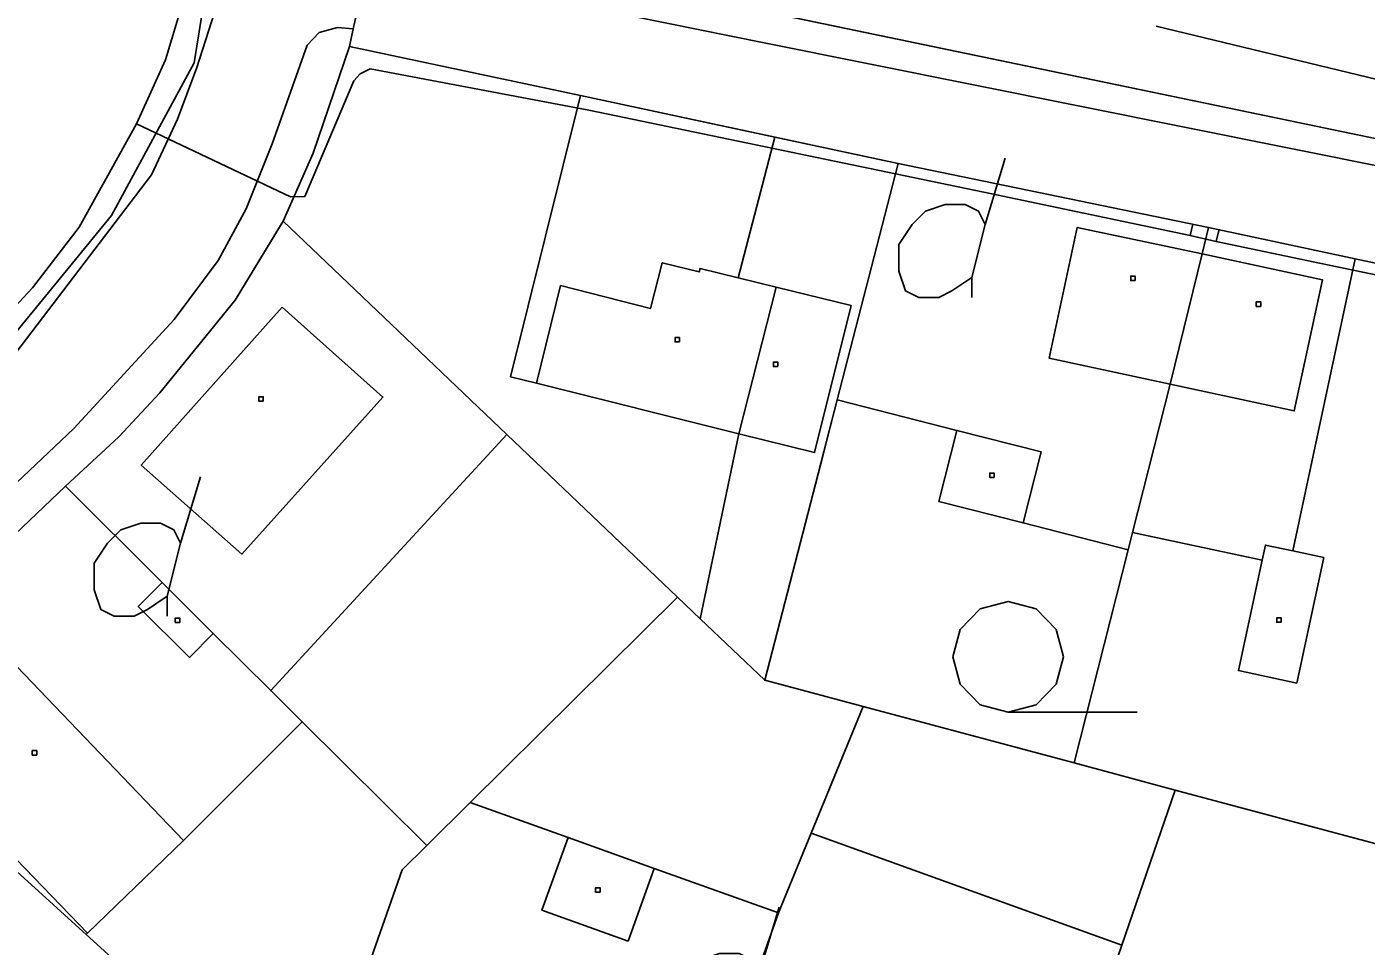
# Model space of a CAD drawing. Extents: x -645676 to -642474, y -1077513 to -1072613.
# Drawn here: x -644454.7 to -644363.9, y -1074800.9 to -1074738.5 of the extents above; entities that cross this region are included whole.
import ezdxf

# ---------------------------------------------------------------- set-up
doc = ezdxf.new("R2010")
doc.units = 0
for name, color, linetype in [('ELEKTRO', 7, 'Continuous'), ('KN', 7, 'Continuous'), ('KULTURY_STAV', 7, 'Continuous'), ('KULTURY_ZNACKY', 7, 'Continuous'), ('PLYNOVOD', 7, 'Continuous')]:
    doc.layers.add(name, color=color, linetype=linetype)

# ---------------------------------------------------------------- blocks, each defined once
blk = doc.blocks.new('3$0400')
blk.add_lwpolyline([(0, 0), (-0.38, 0.1), (-0.65, 0.38), (-0.75, 0.75), (-0.65, 1.12), (-0.38, 1.4), (0, 1.5), (0.38, 1.4), (0.65, 1.12), (0.75, 0.75), (0.65, 0.38), (0.38, 0.1), (0, 0), (1.75, 0)])
blk = doc.blocks.new('$431')
blk.add_line((0.63, 0.99), (0.9, 1.89))
blk.add_lwpolyline([(0.45, 0), (0.45, 0.27), (0.63, 0.99), (0.54, 1.17), (0.36, 1.26), (0.09, 1.26), (-0.18, 1.17), (-0.36, 0.99), (-0.54, 0.72), (-0.54, 0.36), (-0.45, 0.09), (-0.27, 0), (0, 0), (0.18, 0.09), (0.45, 0.27)])

msp = doc.modelspace()

# ---------------------------------------------------------------- linework, layer by layer
at = {"layer": 'ELEKTRO'}
msp.add_line((-644378.12, -1074738.49), (-644341.67, -1074747.31), dxfattribs=at)
at = {"layer": 'KN'}
for points in [[(-644412.38, -1074556.59), (-644428.5, -1074688.37), (-644433, -1074725.11), (-644433.95, -1074730.84), (-644433.69, -1074732.68), (-644432.73, -1074733.73), (-644431.54, -1074734.17), (-644432.55, -1074738.68), (-644433.63, -1074738.57), (-644434.86, -1074738.91), (-644435.68, -1074739.78), (-644438.05, -1074746.46), (-644439.81, -1074750.88), (-644441.71, -1074754.38), (-644444.7, -1074758.37), (-644451.49, -1074765.78), (-644474.85, -1074787.88), (-644529.16, -1074839.93), (-644541.59, -1074852.38), (-644550.51, -1074863.28), (-644550.45, -1074864.73), (-644550.31, -1074865.43), (-644549.87, -1074866.01), (-644552.8, -1074870.9)], [(-644563.05, -1074871.86), (-644559.79, -1074863.86), (-644556.46, -1074857.72), (-644551.14, -1074852.54), (-644540.89, -1074842.57), (-644525.03, -1074827.15), (-644510.54, -1074813.05), (-644496.3, -1074799.47), (-644481.75, -1074785.58), (-644460.06, -1074764.88), (-644448.94, -1074751.32), (-644443.34, -1074740.97), (-644441.73, -1074730.94), (-644439.93, -1074717.28), (-644436.95, -1074687.49), (-644428.3, -1074610.89)], [(-644562.5, -1074871.98), (-644560.38, -1074866.24), (-644557.05, -1074860.04), (-644554.53, -1074857.01), (-644536.36, -1074838.63), (-644483.6, -1074788.17), (-644456.45, -1074761.98), (-644446.23, -1074748.56), (-644444.47, -1074744.8), (-644443.15, -1074741.29), (-644441.35, -1074735.63), (-644439.94, -1074728.46), (-644434.59, -1074687.61), (-644428.45, -1074637.19)], [(-644428.45, -1074637.19), (-644434.59, -1074687.61), (-644439.94, -1074728.46), (-644441.35, -1074735.63), (-644443.15, -1074741.29), (-644444.47, -1074744.8), (-644446.23, -1074748.56), (-644456.45, -1074761.98), (-644483.6, -1074788.17), (-644536.36, -1074838.63), (-644554.53, -1074857.01), (-644557.05, -1074860.04), (-644560.38, -1074866.24), (-644562.5, -1074871.98)], [(-644474.85, -1074787.88), (-644451.49, -1074765.78), (-644444.7, -1074758.37), (-644441.71, -1074754.38), (-644439.81, -1074750.88), (-644438.05, -1074746.46), (-644435.68, -1074739.78), (-644434.86, -1074738.91), (-644433.63, -1074738.57), (-644432.55, -1074738.68), (-644432.81, -1074739.87), (-644435.28, -1074747.1), (-644437.31, -1074751.7), (-644440.56, -1074757.06), (-644445.66, -1074763.34), (-644448.45, -1074766.33), (-644452.07, -1074769.69), (-644467.73, -1074784.59)], [(-644467.73, -1074784.59), (-644450.65, -1074800.09), (-644443.3, -1074806.76), (-644434.32, -1074810.19), (-644423.61, -1074814.02), (-644410.84, -1074818.54), (-644390.27, -1074825.96), (-644374.16, -1074831.59), (-644370.57, -1074832.84), (-644351.82, -1074839.48), (-644333.94, -1074846.02), (-644316.26, -1074852.23), (-644296.54, -1074859.32)]]:
    msp.add_lwpolyline(points, dxfattribs=at)
for points in [[(-644356.41, -1074730.71), (-644361.53, -1074746.46), (-644431.3, -1074731.93), (-644430.48, -1074724.28), (-644411.06, -1074727.63), (-644404.8, -1074728.43), (-644404.27, -1074724.26), (-644404.21, -1074723.24), (-644400.06, -1074723.82), (-644399.25, -1074716.14), (-644398.96, -1074713.02)], [(-644509.4, -1074724.43), (-644496.55, -1074726.51), (-644496.58, -1074726.75), (-644495.68, -1074726.9), (-644468.22, -1074731.85), (-644466.42, -1074731.74), (-644462.13, -1074732.47), (-644443.61, -1074732.89), (-644443.23, -1074730.78), (-644441.73, -1074730.94), (-644443.34, -1074740.97), (-644448.94, -1074751.32), (-644460.06, -1074764.88), (-644461.31, -1074763.5), (-644473.21, -1074750.43), (-644521.79, -1074743.01), (-644524.69, -1074742.43), (-644515.83, -1074723.38)], [(-644361.53, -1074746.46), (-644338.65, -1074751.24), (-644319.15, -1074755.19), (-644311.18, -1074756.92), (-644299.89, -1074760.79), (-644283.48, -1074764.55), (-644282.98, -1074763.06), (-644263.37, -1074767.32), (-644247.32, -1074770.69), (-644230.63, -1074774.2), (-644214.67, -1074777.55), (-644208.84, -1074778.81), (-644245.8, -1074774.15), (-644274.7, -1074768.86), (-644308.78, -1074760.74), (-644332.63, -1074754.22), (-644362.12, -1074748.16), (-644404.69, -1074739.62), (-644431.54, -1074734.17), (-644431.3, -1074731.93)], [(-644274.7, -1074768.86), (-644275.05, -1074770.54), (-644275.59, -1074772.98), (-644278.12, -1074772.45), (-644294.43, -1074769.01), (-644313.81, -1074764.91), (-644321.94, -1074763.22), (-644333.64, -1074760.86), (-644341.87, -1074759.11), (-644353.71, -1074756.59), (-644364.62, -1074754.27), (-644374.57, -1074752.15), (-644395.6, -1074747.8), (-644403.98, -1074746.01), (-644417.15, -1074743.2), (-644432.81, -1074739.87), (-644432.55, -1074738.68), (-644431.54, -1074734.17), (-644404.69, -1074739.62), (-644362.12, -1074748.16), (-644332.63, -1074754.22), (-644308.78, -1074760.74)], [(-644417.15, -1074743.2), (-644421.88, -1074762.26), (-644420.13, -1074762.69), (-644406.4, -1074766.12), (-644409.03, -1074778.67), (-644410.57, -1074777.2), (-644422.14, -1074766.17), (-644437.31, -1074751.7), (-644435.28, -1074747.1), (-644432.81, -1074739.87)], [(-644403.98, -1074746.01), (-644406.45, -1074755.56), (-644409.04, -1074754.92), (-644409.1, -1074755.15), (-644411.6, -1074754.53), (-644412.4, -1074757.64), (-644418.49, -1074756.08), (-644420.13, -1074762.69), (-644421.88, -1074762.26), (-644417.15, -1074743.2)], [(-644395.6, -1074747.8), (-644399.74, -1074763.83), (-644400.7, -1074767.54), (-644404.65, -1074782.84), (-644409.03, -1074778.67), (-644406.4, -1074766.12), (-644401.28, -1074767.4), (-644398.79, -1074757.44), (-644403.87, -1074756.19), (-644406.45, -1074755.56), (-644403.98, -1074746.01)], [(-644374.57, -1074752.15), (-644375, -1074753.93), (-644383.47, -1074752.13), (-644385.38, -1074760.99), (-644377.16, -1074762.76), (-644379.72, -1074772.83), (-644380.01, -1074773.99), (-644387.14, -1074772.17), (-644385.91, -1074767.36), (-644391.63, -1074765.9), (-644399.74, -1074763.83), (-644395.6, -1074747.8)], [(-644422.14, -1074766.17), (-644438.14, -1074783.54), (-644442.04, -1074779.67), (-644445.51, -1074776.21), (-644452.07, -1074769.69), (-644448.45, -1074766.33), (-644445.66, -1074763.34), (-644440.56, -1074757.06), (-644437.31, -1074751.7)], [(-644375, -1074753.93), (-644377.16, -1074762.76), (-644385.38, -1074760.99), (-644383.47, -1074752.13)], [(-644364.62, -1074754.27), (-644368.85, -1074774.07), (-644370.71, -1074773.67), (-644370.93, -1074774.7), (-644379.72, -1074772.83), (-644377.16, -1074762.76), (-644368.75, -1074764.58), (-644366.85, -1074755.68), (-644375, -1074753.93), (-644374.57, -1074752.15)], [(-644377.16, -1074762.76), (-644375, -1074753.93), (-644366.85, -1074755.68), (-644368.75, -1074764.58)], [(-644406.45, -1074755.56), (-644403.87, -1074756.19), (-644406.4, -1074766.12), (-644420.13, -1074762.69), (-644418.49, -1074756.08), (-644412.4, -1074757.64), (-644411.6, -1074754.53), (-644409.1, -1074755.15), (-644409.04, -1074754.92)], [(-644353.71, -1074756.59), (-644356.59, -1074768.25), (-644358.17, -1074774.4), (-644360.07, -1074782.21), (-644362.95, -1074794), (-644376.82, -1074790.29), (-644383.68, -1074788.45), (-644380.01, -1074773.99), (-644379.72, -1074772.83), (-644370.93, -1074774.7), (-644372.54, -1074782.18), (-644368.58, -1074783.03), (-644366.75, -1074774.52), (-644368.85, -1074774.07), (-644364.62, -1074754.27)], [(-644379.54, -1074755.74), (-644379.84, -1074755.74), (-644379.84, -1074755.44), (-644379.54, -1074755.44)], [(-644379.54, -1074755.74), (-644379.54, -1074755.44), (-644379.84, -1074755.44), (-644379.84, -1074755.74)], [(-644406.4, -1074766.12), (-644403.87, -1074756.19), (-644398.79, -1074757.44), (-644401.28, -1074767.4)], [(-644437.38, -1074757.54), (-644430.54, -1074763.64), (-644440.11, -1074774.29), (-644446.93, -1074768.25)], [(-644437.38, -1074757.54), (-644446.93, -1074768.25), (-644440.11, -1074774.29), (-644430.54, -1074763.64)], [(-644371.03, -1074757.49), (-644371.33, -1074757.49), (-644371.33, -1074757.19), (-644371.03, -1074757.19)], [(-644371.03, -1074757.49), (-644371.03, -1074757.19), (-644371.33, -1074757.19), (-644371.33, -1074757.49)], [(-644410.43, -1074759.9), (-644410.73, -1074759.9), (-644410.73, -1074759.6), (-644410.43, -1074759.6)], [(-644410.43, -1074759.9), (-644410.43, -1074759.6), (-644410.73, -1074759.6), (-644410.73, -1074759.9)], [(-644403.77, -1074761.57), (-644404.07, -1074761.57), (-644404.07, -1074761.27), (-644403.77, -1074761.27)], [(-644403.77, -1074761.57), (-644403.77, -1074761.27), (-644404.07, -1074761.27), (-644404.07, -1074761.57)], [(-644438.65, -1074763.92), (-644438.95, -1074763.92), (-644438.95, -1074763.62), (-644438.65, -1074763.62)], [(-644438.65, -1074763.92), (-644438.65, -1074763.62), (-644438.95, -1074763.62), (-644438.95, -1074763.92)], [(-644391.63, -1074765.9), (-644392.86, -1074770.71), (-644387.14, -1074772.17), (-644380.01, -1074773.99), (-644383.68, -1074788.45), (-644397.98, -1074784.62), (-644404.65, -1074782.84), (-644400.7, -1074767.54), (-644399.74, -1074763.83)], [(-644410.57, -1074777.2), (-644424.63, -1074791.13), (-644427.57, -1074794.05), (-644436.01, -1074785.66), (-644438.14, -1074783.54), (-644422.14, -1074766.17)], [(-644387.14, -1074772.17), (-644392.86, -1074770.71), (-644391.63, -1074765.9), (-644385.91, -1074767.36)], [(-644389.1, -1074769.09), (-644389.4, -1074769.09), (-644389.4, -1074768.79), (-644389.1, -1074768.79)], [(-644389.1, -1074769.09), (-644389.1, -1074768.79), (-644389.4, -1074768.79), (-644389.4, -1074769.09)], [(-644445.51, -1074776.21), (-644447.13, -1074777.84), (-644443.66, -1074781.29), (-644442.04, -1074779.67), (-644438.14, -1074783.54), (-644436.01, -1074785.66), (-644444.06, -1074793.71), (-644457.96, -1074779.21), (-644464.54, -1074785.53), (-644450.56, -1074799.99), (-644450.65, -1074800.09), (-644467.73, -1074784.59), (-644452.07, -1074769.69)], [(-644368.85, -1074774.07), (-644366.75, -1074774.52), (-644368.58, -1074783.03), (-644372.54, -1074782.18), (-644370.93, -1074774.7), (-644370.71, -1074773.67)], [(-644442.04, -1074779.67), (-644443.66, -1074781.29), (-644447.13, -1074777.84), (-644445.51, -1074776.21)], [(-644409.03, -1074778.67), (-644404.65, -1074782.84), (-644397.98, -1074784.62), (-644401.5, -1074793.21), (-644403.72, -1074798.62), (-644412.15, -1074795.6), (-644417.99, -1074793.51), (-644424.63, -1074791.13), (-644410.57, -1074777.2)], [(-644444.06, -1074793.71), (-644450.56, -1074799.99), (-644464.54, -1074785.53), (-644457.96, -1074779.21)], [(-644444.32, -1074778.92), (-644444.62, -1074778.92), (-644444.62, -1074778.62), (-644444.32, -1074778.62)], [(-644444.32, -1074778.92), (-644444.32, -1074778.62), (-644444.62, -1074778.62), (-644444.62, -1074778.92)], [(-644369.64, -1074778.91), (-644369.94, -1074778.91), (-644369.94, -1074778.61), (-644369.64, -1074778.61)], [(-644369.64, -1074778.91), (-644369.64, -1074778.61), (-644369.94, -1074778.61), (-644369.94, -1074778.91)], [(-644383.68, -1074788.45), (-644376.82, -1074790.29), (-644380.44, -1074800.81), (-644401.5, -1074793.21), (-644397.98, -1074784.62)], [(-644427.57, -1074794.05), (-644429.23, -1074795.69), (-644434.32, -1074810.19), (-644443.3, -1074806.76), (-644450.65, -1074800.09), (-644450.56, -1074799.99), (-644444.06, -1074793.71), (-644436.01, -1074785.66)], [(-644454.01, -1074787.91), (-644454.31, -1074787.91), (-644454.31, -1074787.61), (-644454.01, -1074787.61)], [(-644454.01, -1074787.91), (-644454.01, -1074787.61), (-644454.31, -1074787.61), (-644454.31, -1074787.91)], [(-644417.99, -1074793.51), (-644419.76, -1074798.44), (-644413.92, -1074800.53), (-644412.15, -1074795.6), (-644403.72, -1074798.62), (-644405.59, -1074803.89), (-644406.54, -1074806.57), (-644411.09, -1074804.94), (-644411.38, -1074805.77), (-644419.62, -1074802.81), (-644422.98, -1074812.17), (-644410.17, -1074816.74), (-644410.84, -1074818.54), (-644423.61, -1074814.02), (-644434.32, -1074810.19), (-644429.23, -1074795.69), (-644427.57, -1074794.05), (-644424.63, -1074791.13)], [(-644362.95, -1074794), (-644356.24, -1074795.79), (-644363.75, -1074815.19), (-644370.57, -1074832.84), (-644374.16, -1074831.59), (-644368, -1074814.57), (-644371.67, -1074813.1), (-644370.85, -1074810.8), (-644373.96, -1074809.69), (-644374.78, -1074811.99), (-644378.55, -1074810.65), (-644382.98, -1074809.07), (-644383.41, -1074808.91), (-644382.19, -1074805.89), (-644380.44, -1074800.81), (-644376.82, -1074790.29)], [(-644412.15, -1074795.6), (-644413.92, -1074800.53), (-644419.76, -1074798.44), (-644417.99, -1074793.51)], [(-644380.44, -1074800.81), (-644382.19, -1074805.89), (-644383.41, -1074808.91), (-644390.27, -1074825.96), (-644410.84, -1074818.54), (-644410.17, -1074816.74), (-644400.19, -1074820.39), (-644397.45, -1074812.73), (-644400.93, -1074811.48), (-644400.01, -1074808.91), (-644402.77, -1074807.92), (-644401.82, -1074805.23), (-644405.59, -1074803.89), (-644403.72, -1074798.62), (-644401.5, -1074793.21)], [(-644415.82, -1074797.21), (-644416.12, -1074797.21), (-644416.12, -1074796.91), (-644415.82, -1074796.91)], [(-644415.82, -1074797.21), (-644415.82, -1074796.91), (-644416.12, -1074796.91), (-644416.12, -1074797.21)]]:
    msp.add_lwpolyline(points, close=True, dxfattribs=at)
at = {"layer": 'KULTURY_STAV'}
for points in [[(-644361.53, -1074746.46), (-644431.3, -1074731.93), (-644430.48, -1074724.28), (-644411.06, -1074727.63), (-644404.8, -1074728.43), (-644404.27, -1074724.26), (-644404.21, -1074723.24), (-644400.06, -1074723.82), (-644399.25, -1074716.14), (-644398.96, -1074713.02), (-644401.64, -1074711.91), (-644397.05, -1074706.61), (-644388.75, -1074708.55), (-644386.31, -1074697.14), (-644401.14, -1074691.32), (-644409.15, -1074690.36), (-644408.38, -1074684.01), (-644405.76, -1074684.35), (-644404.22, -1074670.55)], [(-644431.3, -1074731.93), (-644430.17, -1074732.17), (-644414.7, -1074735.39), (-644361.53, -1074746.46), (-644338.65, -1074751.24), (-644331.28, -1074752.73), (-644319.15, -1074755.19), (-644311.18, -1074756.92), (-644299.54, -1074759.45), (-644282.98, -1074763.06)], [(-644294.43, -1074769.01), (-644313.81, -1074764.91), (-644321.94, -1074763.22), (-644333.64, -1074760.86), (-644341.87, -1074759.11), (-644353.71, -1074756.59), (-644364.62, -1074754.27), (-644374.57, -1074752.15), (-644395.6, -1074747.8), (-644417.15, -1074743.2), (-644432.81, -1074739.87), (-644435.28, -1074747.1), (-644437.31, -1074751.7), (-644437.67, -1074752.3), (-644440.56, -1074757.06), (-644445.66, -1074763.34), (-644448.45, -1074766.33), (-644452.07, -1074769.69), (-644467.73, -1074784.59)], [(-644443.3, -1074806.76), (-644450.65, -1074800.09), (-644450.56, -1074799.99), (-644444.06, -1074793.71), (-644436.01, -1074785.66), (-644438.14, -1074783.54), (-644422.14, -1074766.17), (-644437.31, -1074751.7), (-644435.28, -1074747.1), (-644432.81, -1074739.87)], [(-644432.81, -1074739.87), (-644417.15, -1074743.2), (-644421.88, -1074762.26), (-644420.13, -1074762.69), (-644406.4, -1074766.12), (-644409.03, -1074778.67), (-644404.65, -1074782.84), (-644399.74, -1074763.83), (-644391.63, -1074765.9), (-644392.86, -1074770.71), (-644387.14, -1074772.17), (-644380.01, -1074773.99), (-644379.72, -1074772.83), (-644370.93, -1074774.7), (-644372.54, -1074782.18), (-644368.58, -1074783.03), (-644366.75, -1074774.52), (-644368.85, -1074774.07), (-644364.62, -1074754.27), (-644353.71, -1074756.59)], [(-644417.15, -1074743.2), (-644395.6, -1074747.8), (-644374.57, -1074752.15), (-644364.62, -1074754.27), (-644368.85, -1074774.07), (-644366.75, -1074774.52), (-644368.58, -1074783.03), (-644372.54, -1074782.18), (-644370.93, -1074774.7), (-644379.72, -1074772.83), (-644380.01, -1074773.99), (-644387.14, -1074772.17), (-644392.86, -1074770.71), (-644391.63, -1074765.9), (-644399.74, -1074763.83), (-644404.65, -1074782.84), (-644409.03, -1074778.67), (-644406.4, -1074766.12), (-644420.13, -1074762.69), (-644421.88, -1074762.26), (-644417.15, -1074743.2)], [(-644437.31, -1074751.7), (-644422.14, -1074766.17), (-644438.14, -1074783.54), (-644436.01, -1074785.66), (-644444.06, -1074793.71), (-644450.56, -1074799.99), (-644450.65, -1074800.09), (-644467.73, -1074784.59), (-644452.07, -1074769.69), (-644448.45, -1074766.33), (-644445.66, -1074763.34), (-644440.56, -1074757.06), (-644437.31, -1074751.7)], [(-644467.73, -1074784.59), (-644450.65, -1074800.09), (-644443.3, -1074806.76), (-644434.32, -1074810.19), (-644423.61, -1074814.02), (-644410.84, -1074818.54), (-644390.27, -1074825.96), (-644374.16, -1074831.59), (-644370.57, -1074832.84), (-644351.82, -1074839.48), (-644333.94, -1074846.02), (-644316.26, -1074852.23), (-644296.54, -1074859.32)], [(-644382.19, -1074805.89), (-644380.44, -1074800.81), (-644401.5, -1074793.21), (-644403.72, -1074798.62), (-644412.15, -1074795.6), (-644417.99, -1074793.51), (-644424.63, -1074791.13), (-644427.57, -1074794.05), (-644429.23, -1074795.69), (-644434.32, -1074810.19)], [(-644424.63, -1074791.13), (-644417.99, -1074793.51), (-644412.15, -1074795.6), (-644403.72, -1074798.62), (-644401.5, -1074793.21), (-644380.44, -1074800.81), (-644382.19, -1074805.89), (-644383.41, -1074808.91), (-644382.98, -1074809.07), (-644378.55, -1074810.65), (-644374.78, -1074811.99), (-644373.96, -1074809.69), (-644370.85, -1074810.8), (-644371.67, -1074813.1), (-644368, -1074814.57), (-644374.16, -1074831.59), (-644390.27, -1074825.96), (-644410.84, -1074818.54), (-644423.61, -1074814.02), (-644434.32, -1074810.19), (-644429.23, -1074795.69), (-644427.57, -1074794.05), (-644424.63, -1074791.13)]]:
    msp.add_lwpolyline(points, dxfattribs=at)
at = {"layer": 'PLYNOVOD'}
for p, q in [((-644445.28, -1074740.77), (-644442.6, -1074731.83)), ((-644447.25, -1074745.12), (-644445.28, -1074740.77)), ((-644432.51, -1074742.19), (-644432.08, -1074741.72)), ((-644432.08, -1074741.72), (-644431.41, -1074741.39)), ((-644431.41, -1074741.39), (-644416.58, -1074744.19)), ((-644435.84, -1074750.03), (-644432.51, -1074742.19)), ((-644416.58, -1074744.19), (-644389.79, -1074749.75)), ((-644451.14, -1074752.11), (-644447.25, -1074745.12)), ((-644447.25, -1074745.12), (-644436.8, -1074750.07)), ((-644436.8, -1074750.07), (-644435.84, -1074750.03)), ((-644389.79, -1074749.75), (-644375.8, -1074752.69)), ((-644454.3, -1074756.22), (-644451.14, -1074752.11)), ((-644375.8, -1074752.69), (-644375.62, -1074751.91)), ((-644375.8, -1074752.69), (-644374.04, -1074753.09)), ((-644374.04, -1074753.09), (-644373.85, -1074752.26)), ((-644374.04, -1074753.09), (-644366.92, -1074754.57)), ((-644366.92, -1074754.57), (-644353, -1074757.51)), ((-644456.9, -1074759.02), (-644454.3, -1074756.22))]:
    msp.add_line(p, q, dxfattribs=at)

# ---------------------------------------------------------------- block references
at = {"layer": 'KULTURY_ZNACKY', "xscale": 5, "yscale": 5}
for name, p in [('$431', (-644392.86, -1074756.89)), ('$431', (-644447.41, -1074778.5)), ('3$0400', (-644388.15, -1074785)), ('$431', (-644408.18, -1074807.68))]:
    msp.add_blockref(name, p, dxfattribs=at)

doc.saveas('drawing.dxf')
